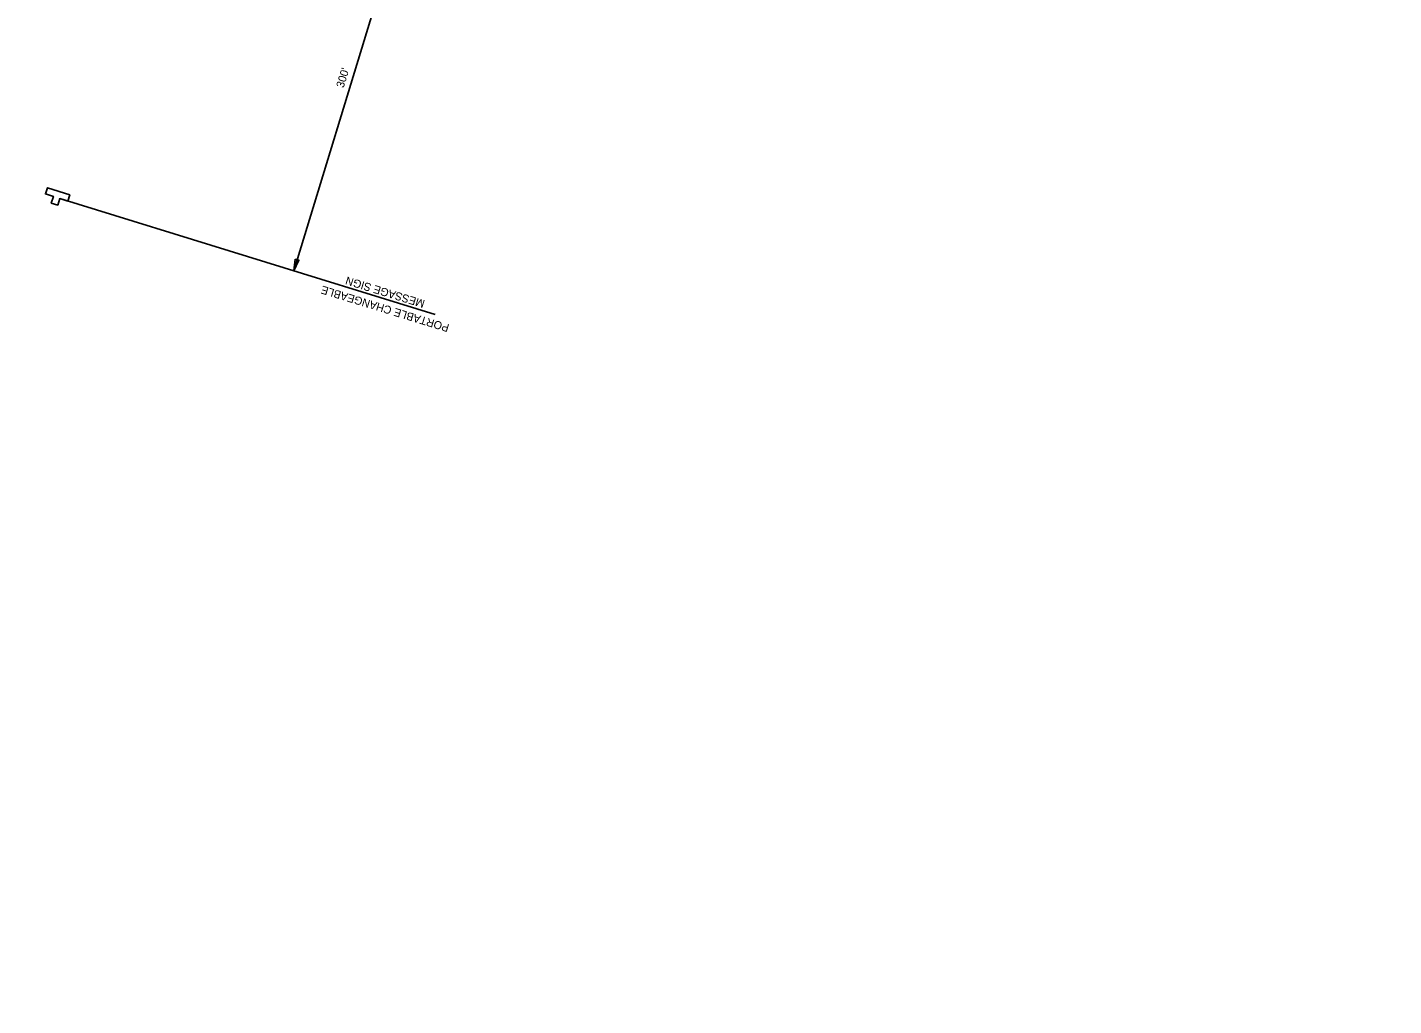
# Model space of a CAD drawing. Extents: x 2135767 to 2151731, y 141839 to 175894.
# Drawn here: x 2141258 to 2142283, y 169570 to 170304 of the extents above; entities that cross this region are included whole.
import ezdxf

# ---------------------------------------------------------------- set-up
doc = ezdxf.new("R2010")
doc.units = 0
for name, color, linetype in [('Default', 7, 'Continuous'), ('PR_Dimensions', 7, 'Continuous'), ('PR_Dimensions_Phase', 7, 'Continuous'), ('PR_Phasing_Detour_1', 7, 'Continuous'), ('PR_Traffic_Control_Devices_Temp', 7, 'Continuous')]:
    doc.layers.add(name, color=color, linetype=linetype)

# ---------------------------------------------------------------- blocks, each defined once
blk = doc.blocks.new('Arrowhd')
at = {"layer": 'Default'}
blk.add_lwpolyline([(0.318, -0.053), (0.318, 0.053), (0, 0)], close=True, dxfattribs=at)
blk = doc.blocks.new('PR-TCSIGN_rev')
at = {"layer": 'Default'}
blk.add_lwpolyline([(-5.47, 0), (-1.58, 0), (-1.58, -3.22), (1.58, -3.22), (1.58, 0), (5.47, 0), (5.47, 3.06), (-5.47, 3.06)], close=True, dxfattribs=at)
blk.add_lwpolyline([(1.58, 0), (5.47, 0), (5.47, 3.06), (-5.47, 3.06), (-5.47, 0), (-1.58, 0), (-1.58, -3.22), (1.58, -3.22), (1.58, 0)], dxfattribs=at)

msp = doc.modelspace()

# ---------------------------------------------------------------- linework, layer by layer
at = {"layer": 'PR_Dimensions'}
msp.add_line((2141457.7, 170121.4), (2141625.4, 170670.9), dxfattribs=at)
at = {"layer": 'PR_Dimensions_Phase'}
msp.add_line((2141282.3, 170175.6), (2141563.8, 170088.6), dxfattribs=at)
at = {"layer": 'PR_Phasing_Detour_1'}
msp.add_circle((2140069.5, 171591.4), 4302.2, dxfattribs=at)

# ---------------------------------------------------------------- block references
at = {"layer": 'PR_Dimensions', "xscale": 27.559000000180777, "yscale": -27.559000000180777, "rotation": 72.9660298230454}
msp.add_blockref('Arrowhd', (2141457.7, 170121.4), dxfattribs=at)
at = {"layer": 'PR_Traffic_Control_Devices_Temp', "xscale": 1.5993550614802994, "yscale": -1.5993550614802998, "rotation": 162.3405041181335}
msp.add_blockref('PR-TCSIGN_rev', (2141279.9, 170176.4), dxfattribs=at)

# ---------------------------------------------------------------- texts
at = {"layer": 'Default'}
for s, rotation, p in [("300'", 72.966, (2141495.1, 170258.2)), ('PORTABLE CHANGEABLE', 162.966, (2141574.8, 170081.1)), ('MESSAGE SIGN', 162.966, (2141556.5, 170099.2))]:
    msp.add_text(s, height=6, rotation=rotation, dxfattribs=at).set_placement(p)

doc.saveas('drawing.dxf')
